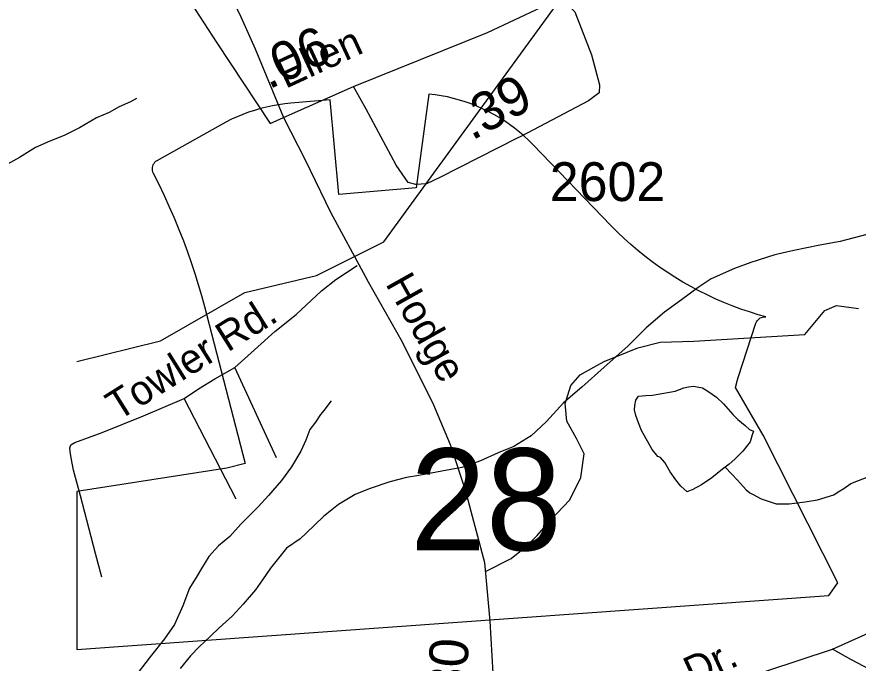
# Model space of a CAD drawing. Extents: x 2169602 to 2449496, y 721995 to 810662.
# Drawn here: x 2381921 to 2384630, y 796884 to 798965 of the extents above; entities that cross this region are included whole.
import ezdxf

# ---------------------------------------------------------------- set-up
doc = ezdxf.new("R2010")
doc.units = 0
doc.layers.add('Default', color=7, linetype='Continuous')

msp = doc.modelspace()

# ---------------------------------------------------------------- linework, layer by layer
at = {"layer": 'Default'}
for p, q in [((2382756.9, 797545.4), (2382622.8, 797836.6)), ((2382626.9, 797412.2), (2382459.1, 797735.9)), ((2382114, 797436.8), (2382114, 796928.5)), ((2382114, 797436.8), (2382114, 796928.5))]:
    msp.add_line(p, q, dxfattribs=at)
for points in [[(2382114, 797855.7), (2382383.5, 797921.9), (2382654.6, 798077.9), (2382885, 798132.1), (2383101.9, 798240.6), (2383847.4, 799264.5), (2384037.2, 799434), (2384200.5, 799529.1), (2384238.9, 799552.3), (2384289.1, 799563.3), (2384337.2, 799574.3), (2384454.7, 799565.9), (2384594, 799543.1), (2384731.6, 799540.3)], [(2382596.2, 799057.6), (2382636.4, 798977.1), (2382641.4, 798965.5), (2382688.1, 798862.3), (2382715.9, 798794.5), (2382779.6, 798641.5)], [(2382480.5, 799010.7), (2382564.7, 798881.9), (2382735.8, 798622.2)], [(2383004.7, 798740.6), (2383436.3, 798914.4), (2383610, 798996.1), (2383666.5, 799011.8)], [(2383666.5, 799011.8), (2383694.8, 799002.3), (2383717.8, 798981.4), (2383771.2, 798843.2), (2383796.3, 798745.8), (2383795.2, 798720.7), (2383761.8, 798694.5), (2383543.1, 798580.3), (2383532, 798574.7)], [(2382779.6, 798641.5), (2383004.7, 798740.6)], [(2383532, 798574.7), (2383283, 798447.4), (2383240.1, 798427.5), (2383205.6, 798425.4), (2383180.5, 798431.7), (2383141.8, 798487.2), (2383045.5, 798668.3), (2383004.7, 798740.6)], [(2382306, 798702), (2382286.5, 798692), (2382250.2, 798675.9), (2382218.2, 798657.7), (2382176.6, 798639.6), (2382122.2, 798607.3), (2382072.8, 798583.1), (2382026.9, 798564.9), (2381981, 798544.7), (2381929.3, 798512.3), (2381871.3, 798480.1)], [(2383582.7, 798553.6), (2383568.5, 798567.7), (2383554, 798581.4), (2383538.7, 798594.4), (2383523, 798606.9), (2383507, 798618.8), (2383490.5, 798630.1), (2383473.5, 798640.8), (2383456.2, 798650.9), (2383438.5, 798660.3), (2383420.5, 798669.1), (2383402.2, 798677.2), (2383383.7, 798684.6), (2383364.7, 798691.3), (2383345.7, 798697.3), (2383326.5, 798702.6), (2383307, 798707.2), (2383287.2, 798711.1), (2383267.5, 798714.2), (2383247.7, 798716.7), (2383206.5, 798414.9), (2382957, 798392.7), (2382929.7, 798698.4), (2382802.7, 798687.1), (2382783, 798684.9), (2382763.2, 798682.1), (2382743.7, 798678.6), (2382724.2, 798674.4), (2382705, 798669.6), (2382685.7, 798664), (2382667, 798657.8), (2382648.2, 798650.9), (2382629.7, 798643.4), (2382611.7, 798635.2), (2382594, 798626.4), (2382576.2, 798616.9), (2382371.2, 798501.5), (2382367.5, 798499), (2382364, 798495.9), (2382361.2, 798492.4), (2382359, 798488.5), (2382357.2, 798484.2), (2382356.2, 798479.9), (2382356, 798475.3), (2382356.2, 798470.6), (2382357.5, 798465.9), (2382359.2, 798461.4), (2382377.5, 798426), (2382394.7, 798390.2), (2382411.5, 798354), (2382427.5, 798317.6), (2382442.5, 798280.7), (2382457, 798243.7), (2382470, 798209), (2382482, 798174.1), (2382493.7, 798139), (2382504.5, 798103.6), (2382514.7, 798068.1), (2382524.5, 798032.4), (2382655.5, 797527.1), (2382597.2, 797512), (2382114, 797436.8)], [(2383582.7, 798553.6), (2383568.5, 798567.7), (2383554, 798581.4), (2383538.7, 798594.4), (2383523, 798606.9), (2383507, 798618.8), (2383490.5, 798630.1), (2383473.5, 798640.8), (2383456.2, 798650.9), (2383438.5, 798660.3), (2383420.5, 798669.1), (2383402.2, 798677.2), (2383383.7, 798684.6), (2383364.7, 798691.3), (2383345.7, 798697.3), (2383326.5, 798702.6), (2383307, 798707.2), (2383287.2, 798711.1), (2383267.5, 798714.2), (2383247.7, 798716.7), (2383206.5, 798414.9), (2382957, 798392.7), (2382929.7, 798698.4), (2382802.7, 798687.1), (2382783, 798684.9), (2382763.2, 798682.1), (2382743.7, 798678.6), (2382724.2, 798674.4), (2382705, 798669.6), (2382685.7, 798664), (2382667, 798657.8), (2382648.2, 798650.9), (2382629.7, 798643.4), (2382611.7, 798635.2), (2382594, 798626.4), (2382576.2, 798616.9), (2382371.2, 798501.5), (2382367.5, 798499), (2382364, 798495.9), (2382361.2, 798492.4), (2382359, 798488.5), (2382357.2, 798484.2), (2382356.2, 798479.9), (2382356, 798475.3), (2382356.2, 798470.6), (2382357.5, 798465.9), (2382359.2, 798461.4), (2382377.5, 798426), (2382394.7, 798390.2), (2382411.5, 798354), (2382427.5, 798317.6), (2382442.5, 798280.7), (2382457, 798243.7), (2382470, 798209), (2382482, 798174.1), (2382493.7, 798139), (2382504.5, 798103.6), (2382514.7, 798068.1), (2382524.5, 798032.4), (2382655.5, 797527.1), (2382597.2, 797512), (2382114, 797436.8)], [(2382735.8, 798622.2), (2382779.6, 798641.5)], [(2382779.6, 798641.5), (2382848.7, 798504.8), (2382930.3, 798336.3), (2383042.9, 798127.9), (2383052.3, 798112.3), (2383161.1, 797918.6), (2383262.1, 797716.5), (2383315.5, 797588.7), (2383364.7, 797442.1), (2383426.9, 797208.6), (2383443.7, 797019.1), (2383453.6, 796851.5), (2383434.8, 796621.2), (2383407, 796324.8), (2383396.6, 796124.8), (2383398.1, 795919.6), (2383415.9, 795682.9), (2383462.5, 795356.2), (2383524.7, 794873.5), (2383560.3, 794583.5)], [(2384332, 797999.6), (2384308, 798006.2), (2384279.7, 798014.9), (2384252, 798024.4), (2384224.2, 798034.6), (2384196.7, 798045.6), (2384169.7, 798057.2), (2384143, 798069.7), (2384116.5, 798082.9), (2384090.5, 798096.7), (2384065, 798111.4), (2384039.7, 798126.6), (2384014.7, 798142.6), (2383990.5, 798159.2), (2383966.5, 798176.5), (2383943.2, 798194.4), (2383920.2, 798213.1), (2383897.7, 798232.2), (2383876, 798252), (2383854.5, 798272.4), (2383833.7, 798293.4), (2383582.7, 798553.6)], [(2384332, 797999.6), (2384308, 798006.2), (2384279.7, 798014.9), (2384252, 798024.4), (2384224.2, 798034.6), (2384196.7, 798045.6), (2384169.7, 798057.2), (2384143, 798069.7), (2384116.5, 798082.9), (2384090.5, 798096.7), (2384065, 798111.4), (2384039.7, 798126.6), (2384014.7, 798142.6), (2383990.5, 798159.2), (2383966.5, 798176.5), (2383943.2, 798194.4), (2383920.2, 798213.1), (2383897.7, 798232.2), (2383876, 798252), (2383854.5, 798272.4), (2383833.7, 798293.4), (2383582.7, 798553.6)], [(2384657.8, 798264.5), (2384571.5, 798241.8), (2384505.9, 798229.9), (2384422, 798213.4), (2384361.7, 798199), (2384284.2, 798174.6), (2384231.9, 798154.5), (2384156.5, 798122.1), (2384114.2, 798094), (2384060.5, 798053.9), (2384006.6, 798013.8), (2383947.3, 797963.5), (2383887.5, 797905.2), (2383811.4, 797836.8), (2383740, 797772.6), (2383680.6, 797722.4), (2383626.6, 797661.9), (2383577, 797616), (2383520.6, 797581.5), (2383471, 797561.4), (2383413.2, 797535.3), (2383353.1, 797514.7), (2383289.5, 797502.5), (2383215.3, 797488.1), (2383175.1, 797482), (2383121.4, 797467.9), (2383055.6, 797445.3), (2383009.6, 797427.6), (2382955.9, 797395.2), (2382908.3, 797356.9), (2382852.6, 797302.9), (2382832.5, 797284.8), (2382788.8, 797254.5), (2382736.9, 797190.2), (2382711.1, 797152.3), (2382688.9, 797119.9), (2382649.6, 797074), (2382613.7, 797035.6), (2382571.8, 796997.7), (2382544, 796971.5), (2382508.1, 796937.2), (2382480.2, 796907.3), (2382446.3, 796867.1)], [(2382622.8, 797836.6), (2382685.8, 797893.3), (2382750.9, 797952), (2382819.8, 798006.6), (2382901.2, 798082.9), (2382947.9, 798119.9), (2383016.6, 798164.5)], [(2383429.5, 797179.6), (2383512.1, 797220.8), (2383561.6, 797261), (2383595.7, 797295.1), (2383639, 797344.7), (2383700.9, 797409.7), (2383737.1, 797481.8), (2383747.3, 797558.4), (2383722.6, 797607.9), (2383691.6, 797663.7), (2383685.8, 797720.7), (2383694.7, 797747.3), (2383704, 797778.3), (2383734.9, 797812.4), (2383778.3, 797837.1), (2383812.3, 797855.7), (2383920.6, 797899.1), (2383991.8, 797917.7), (2384100.2, 797920.8), (2384457.7, 797942.5), (2384522.7, 798019.9), (2384559.8, 798035.4), (2384631, 798026.1)], [(2382114, 796928.5), (2384534.7, 797102.6), (2384564, 797143.4), (2384324.2, 797618.6), (2384234.2, 797772.3), (2384241.5, 797796.4), (2384243.7, 797803.6), (2384300.2, 797978.5), (2384302, 797982.7), (2384304.2, 797986.6), (2384307.2, 797990.1), (2384310.5, 797993.1), (2384314.5, 797995.6), (2384318.5, 797997.5), (2384323, 797998.7), (2384327.5, 797999.2), (2384332, 797999.6)], [(2382114, 796928.5), (2384534.7, 797102.6), (2384564, 797143.4), (2384324.2, 797618.6), (2384234.2, 797772.3), (2384241.5, 797796.4), (2384243.7, 797803.6), (2384300.2, 797978.5), (2384302, 797982.7), (2384304.2, 797986.6), (2384307.2, 797990.1), (2384310.5, 797993.1), (2384314.5, 797995.6), (2384318.5, 797997.5), (2384323, 797998.7), (2384327.5, 797999.2), (2384332, 797999.6)], [(2382459.1, 797735.9), (2382505.6, 797767), (2382558.2, 797799.9), (2382622.8, 797836.6)], [(2384200.9, 797514.8), (2384193.1, 797508.7), (2384159, 797480.6), (2384125.2, 797458.5), (2384094.8, 797442.4), (2384083.2, 797438.1), (2384079, 797436.3), (2384059, 797454.3), (2384042.8, 797474.2), (2384024.5, 797500.1), (2384006.7, 797530), (2383992.7, 797545.9), (2383984.9, 797549.9), (2383966.5, 797571.8), (2383956.2, 797589.5), (2383932, 797633.3), (2383922, 797657.6), (2383914.2, 797681.5), (2383909.9, 797699.6), (2383910.1, 797713.3), (2383914, 797731.4), (2383922, 797743.6), (2383945.6, 797745.6), (2383967.7, 797747.6), (2384004, 797753.9), (2384039.9, 797759.8), (2384068, 797770.2), (2384083.8, 797774.3), (2384099.6, 797776.4), (2384127.9, 797770.4), (2384145.7, 797760.4), (2384173.8, 797740.4), (2384195.7, 797718.8), (2384226.3, 797684.6), (2384242.3, 797668.8), (2384266.1, 797648.9), (2384280.2, 797637), (2384292.5, 797631.1), (2384288.4, 797619.2), (2384282.1, 797597), (2384258.5, 797566.9), (2384232.4, 797540.9), (2384214.8, 797524.9), (2384200.9, 797514.8)], [(2382194, 797161.4), (2382173.6, 797237.8), (2382125.4, 797422.8), (2382103.2, 797505.2), (2382096, 797545.4), (2382092.4, 797565.4), (2382090.7, 797577.5), (2382094.9, 797587.4), (2382107, 797595.2), (2382195.5, 797627.3), (2382328.3, 797680.6), (2382459.1, 797735.9)], [(2382932.2, 797729), (2382928.3, 797723.1), (2382910.3, 797699.1), (2382898.6, 797685.1), (2382882.6, 797660.7), (2382864.5, 797636.6), (2382850.8, 797602.6), (2382835.2, 797566.8), (2382805.1, 797516.7), (2382773.1, 797472.4), (2382731.4, 797424.3), (2382697.8, 797388), (2382642, 797332), (2382606.6, 797291.9), (2382570.1, 797261.8), (2382538.5, 797227.6), (2382514.7, 797189.4), (2382501, 797165.1), (2382476.8, 797125.4), (2382455, 797069), (2382427.8, 797009.1), (2382395.8, 796962.8), (2382350.1, 796904.8), (2382286.1, 796822.4)], [(2384200.9, 797514.8), (2384222.8, 797492.8), (2384241, 797473), (2384268.7, 797442.8), (2384281.2, 797432.9), (2384291.3, 797427.3), (2384317.3, 797413.2), (2384365.3, 797397.4), (2384407.5, 797397.5), (2384459, 797403.9), (2384499.2, 797410), (2384551.1, 797426.1), (2384565.2, 797436.1), (2384583.1, 797446.4), (2384606.4, 797462.3), (2384630.6, 797472.5), (2384672.5, 797488.9), (2384686.8, 797492.8), (2384706.7, 797495), (2384732.6, 797497.2), (2384757, 797495.2), (2384764.5, 797495.2)], [(2384547.4, 796929.6), (2384850.8, 797065.9), (2385030.3, 797143.4)], [(2383954, 796687.5), (2384078.1, 796745.1), (2384231, 796825), (2384547.4, 796929.6)], [(2385720.1, 796301.7), (2385711.2, 796341.2), (2385701.9, 796387.6), (2385692.7, 796415.5), (2385674.1, 796443.4), (2385652.4, 796477.4), (2385602.9, 796514.6), (2385380, 796601.3), (2385246.9, 796638.5), (2385166.5, 796647.8), (2385079.8, 796660.2), (2384993.1, 796678.8), (2384928.1, 796709.7), (2384804.3, 796781), (2384720.8, 796836.7), (2384689.8, 796852.2), (2384606.2, 796895.6), (2384547.4, 796929.6)]]:
    msp.add_lwpolyline(points, dxfattribs=at)

# ---------------------------------------------------------------- texts
for s, height, rotation, p in [('.06', 125, 24.8465, (2382731.7, 798730.4)), ('Ellen', 95, 24.8465, (2382785.6, 798732.7)), ('.39', 125, 28.3815, (2383385.6, 798565.5)), ('Hodge', 95, 299.2811, (2383105.8, 798106.1)), ('Towler Rd.', 95, 32.0674, (2382246.7, 797662.8)), ('.80', 125, 86.2706, (2383361.9, 796728.3)), ('Kemp Dr.', 95, 24.9163, (2383763.5, 796653.3))]:
    msp.add_text(s, height=height, rotation=rotation, dxfattribs=at).set_placement(p)
for s, height, p in [('2602', 125, (2383636.7, 798372)), ('28', 328.08, (2383187.2, 797247.6))]:
    msp.add_text(s, height=height, dxfattribs=at).set_placement(p)

doc.saveas('drawing.dxf')
